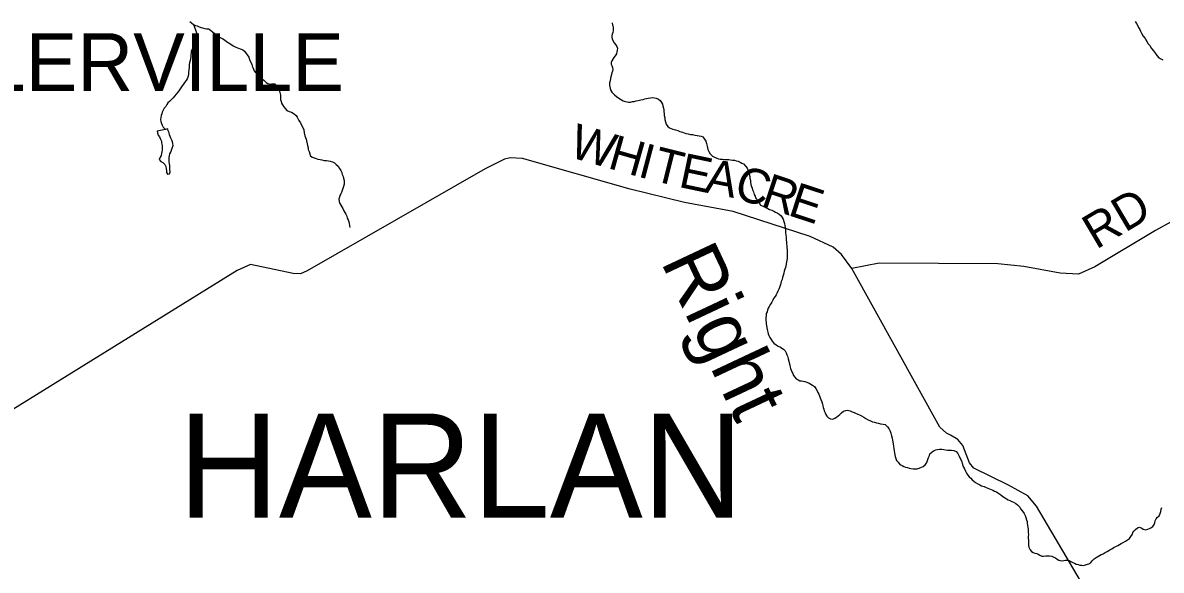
# Model space of a CAD drawing. Extents: x 0 to 1064, y 0 to 440.
# Drawn here: x 351.06 to 380.88, y 79.88 to 94.22 of the extents above; entities that cross this region are included whole.
import ezdxf

# ---------------------------------------------------------------- set-up
doc = ezdxf.new("R2010")
doc.units = 0
for name, color, linetype in [('GM_X_Corporation_Text', 7, 'Continuous'), ('GM_X_County_Road', 7, 'Continuous'), ('GM_X_County_Road_Text', 7, 'Continuous'), ('GM_X_Minor_Lake', 7, 'Continuous'), ('GM_X_Minor_River', 7, 'Continuous'), ('GM_X_Minor_River_Text', 7, 'Continuous'), ('GM_X_Township_Road', 7, 'Continuous'), ('GM_X_Township_Text', 7, 'Continuous')]:
    doc.layers.add(name, color=color, linetype=linetype)

msp = doc.modelspace()

# ---------------------------------------------------------------- linework, layer by layer
at = {"layer": 'GM_X_County_Road'}
msp.add_lwpolyline([(381.141, 89.007), (380.73, 88.782), (379.144, 87.828), (378.709, 87.635), (378.235, 87.666), (377.282, 87.839), (376.601, 87.91), (373.491, 87.922), (372.777, 87.788), (372.509, 88.15), (372.287, 88.348), (371.682, 88.619), (369.666, 89.282), (368.391, 89.515), (366.972, 89.865), (364.154, 90.668), (363.832, 90.686), (363.679, 90.651), (363.17, 90.398), (358.509, 87.723), (358.337, 87.647), (358.148, 87.656), (357.032, 87.892), (356.683, 87.733), (350.807, 84.093)], dxfattribs=at)
at = {"layer": 'GM_X_Minor_Lake'}
for points in [[(354.798, 91.429), (354.585, 91.386)], [(354.585, 91.386), (354.59, 91.337), (354.613, 91.282), (354.642, 91.232), (354.659, 91.189), (354.694, 91.122), (354.699, 91.079), (354.716, 91.006), (354.715, 90.963), (354.713, 90.896), (354.705, 90.842), (354.698, 90.799), (354.685, 90.745), (354.665, 90.703), (354.639, 90.636), (354.681, 90.587), (354.735, 90.561), (354.788, 90.505), (354.812, 90.456), (354.822, 90.407), (354.827, 90.346), (354.832, 90.304), (354.855, 90.26), (354.904, 90.265), (354.924, 90.313), (354.919, 90.38), (354.915, 90.441), (354.916, 90.484), (354.905, 90.527), (354.9, 90.575), (354.901, 90.624), (354.897, 90.691), (354.904, 90.733), (354.917, 90.788), (354.943, 90.836), (354.956, 90.884), (354.976, 90.938), (355.002, 91.011)], [(355.002, 91.011), (354.997, 91.06), (354.986, 91.102), (354.969, 91.151), (354.946, 91.195), (354.922, 91.244), (354.911, 91.287), (354.894, 91.336), (354.871, 91.391), (354.867, 91.446), (354.798, 91.429)]]:
    msp.add_lwpolyline(points, dxfattribs=at)
at = {"layer": 'GM_X_Minor_River'}
for points in [[(355.442, 94.259), (355.483, 94.222), (355.537, 94.178), (355.554, 94.135), (355.571, 94.08), (355.588, 94.037), (355.605, 93.982), (355.634, 93.92), (355.645, 93.877), (355.644, 93.817), (355.636, 93.762), (355.617, 93.714), (355.567, 93.654), (355.535, 93.6), (355.503, 93.534), (355.477, 93.48), (355.47, 93.432), (355.463, 93.389), (355.462, 93.341), (355.454, 93.28), (355.447, 93.238)], [(366.502, 94.224), (366.513, 94.163), (366.524, 94.12), (366.529, 94.077), (366.527, 94.022), (366.514, 93.968), (366.501, 93.926), (366.493, 93.883), (366.492, 93.841), (366.497, 93.798), (366.521, 93.755), (366.556, 93.7), (366.591, 93.656), (366.62, 93.601), (366.638, 93.558), (366.63, 93.503), (366.623, 93.461), (366.61, 93.412), (366.578, 93.358), (366.546, 93.311), (366.515, 93.269), (366.489, 93.227), (366.476, 93.185), (366.475, 93.142), (366.492, 93.099), (366.509, 93.05), (366.52, 92.995), (366.513, 92.953), (366.494, 92.911), (366.487, 92.868), (366.467, 92.808), (366.459, 92.759), (366.446, 92.705), (366.432, 92.651), (366.431, 92.59), (366.436, 92.547), (366.447, 92.498), (366.464, 92.449), (366.493, 92.4), (366.565, 92.337), (366.612, 92.294), (366.678, 92.243), (366.744, 92.205), (366.792, 92.18), (366.84, 92.16), (366.889, 92.147), (366.931, 92.146), (366.98, 92.145), (367.029, 92.156), (367.078, 92.161), (367.133, 92.178), (367.182, 92.189), (367.255, 92.199), (367.31, 92.216), (367.359, 92.227), (367.402, 92.238), (367.445, 92.249), (367.5, 92.26), (367.555, 92.265), (367.61, 92.257), (367.652, 92.244), (367.712, 92.218), (367.754, 92.187), (367.795, 92.131), (367.819, 92.088), (367.83, 92.045), (367.846, 91.984), (367.851, 91.941), (367.856, 91.887), (367.861, 91.844), (367.866, 91.789), (367.877, 91.734), (367.882, 91.691), (367.898, 91.63), (367.915, 91.563), (367.956, 91.507), (367.998, 91.47), (368.046, 91.456), (368.088, 91.437), (368.155, 91.417), (368.221, 91.397), (368.276, 91.378), (368.342, 91.352), (368.384, 91.339), (368.433, 91.319), (368.487, 91.312), (368.554, 91.298), (368.608, 91.291), (368.669, 91.277), (368.724, 91.27), (368.778, 91.262), (368.833, 91.249), (368.875, 91.236), (368.922, 91.174), (368.951, 91.118), (368.968, 91.057), (368.984, 90.99), (368.996, 90.947), (369.006, 90.898), (369.03, 90.849)], [(380.2, 94.252), (380.229, 94.203), (380.264, 94.141), (380.281, 94.098), (380.317, 94.049), (380.34, 94.005), (380.363, 93.95), (380.41, 93.87), (380.457, 93.814), (380.48, 93.771), (380.503, 93.728), (380.539, 93.672), (380.58, 93.623), (380.621, 93.549), (380.68, 93.487), (380.727, 93.418), (380.768, 93.363), (380.821, 93.301), (380.87, 93.281), (380.924, 93.25)], [(355.537, 94.178), (355.585, 94.152), (355.628, 94.139), (355.67, 94.12), (355.724, 94.1), (355.772, 94.087), (355.833, 94.074), (355.875, 94.066), (355.924, 94.059), (355.972, 94.034), (356.031, 93.984), (356.079, 93.946), (356.115, 93.903), (356.157, 93.871), (356.199, 93.852), (356.247, 93.826), (356.301, 93.801), (356.343, 93.775), (356.403, 93.731), (356.445, 93.706), (356.511, 93.662), (356.576, 93.618), (356.648, 93.58), (356.691, 93.566), (356.787, 93.528), (356.829, 93.514), (356.871, 93.477), (356.918, 93.421), (356.942, 93.378), (356.983, 93.322), (357.006, 93.261), (357.029, 93.2), (357.064, 93.138), (357.075, 93.089), (357.086, 93.046), (357.109, 93.003), (357.12, 92.96), (357.156, 92.917), (357.197, 92.879), (357.238, 92.818), (357.292, 92.786), (357.334, 92.754), (357.388, 92.711), (357.441, 92.661), (357.483, 92.629), (357.532, 92.616), (357.574, 92.621), (357.623, 92.62), (357.666, 92.619), (357.713, 92.581), (357.749, 92.538), (357.772, 92.476), (357.789, 92.433), (357.81, 92.323), (357.815, 92.269), (357.814, 92.208), (357.831, 92.159), (357.842, 92.116), (357.865, 92.073), (357.9, 92.017), (357.942, 91.968), (357.983, 91.924), (358.037, 91.898), (358.104, 91.878), (358.176, 91.84), (358.223, 91.797), (358.253, 91.753), (358.27, 91.71), (358.293, 91.661), (358.334, 91.605), (358.375, 91.525), (358.404, 91.464), (358.421, 91.421), (358.437, 91.341), (358.453, 91.256), (358.482, 91.17), (358.493, 91.127), (358.515, 91.048), (358.52, 91.005), (358.537, 90.95), (358.542, 90.901), (358.565, 90.846), (358.582, 90.791), (358.593, 90.748), (358.641, 90.704), (358.695, 90.685), (358.749, 90.665), (358.791, 90.652), (358.852, 90.638), (358.894, 90.631), (358.961, 90.617), (359.022, 90.61), (359.07, 90.603), (359.113, 90.596), (359.173, 90.582), (359.227, 90.556), (359.269, 90.513), (359.323, 90.469), (359.358, 90.407), (359.393, 90.352), (359.416, 90.296)], [(355.447, 93.238), (355.433, 93.171), (355.426, 93.129), (355.425, 93.08), (355.418, 93.038), (355.41, 92.995), (355.402, 92.91), (355.401, 92.856), (355.387, 92.801), (355.368, 92.753), (355.342, 92.711), (355.298, 92.658), (355.273, 92.616), (355.241, 92.568), (355.204, 92.514), (355.172, 92.466), (355.122, 92.406), (355.084, 92.353), (355.04, 92.299), (355.002, 92.257), (354.959, 92.216), (354.903, 92.162), (354.865, 92.121), (354.834, 92.079), (354.808, 92.031), (354.77, 91.983), (354.739, 91.929), (354.719, 91.881), (354.706, 91.839), (354.686, 91.791), (354.679, 91.742), (354.672, 91.688), (354.676, 91.633), (354.693, 91.584), (354.717, 91.541), (354.74, 91.485), (354.798, 91.429)], [(369.03, 90.849), (369.071, 90.787), (369.13, 90.731), (369.184, 90.699), (369.238, 90.674), (369.281, 90.661), (369.329, 90.653), (369.39, 90.646), (369.451, 90.644), (369.505, 90.637), (369.554, 90.636), (369.602, 90.628), (369.651, 90.627), (369.7, 90.62), (369.748, 90.607), (369.802, 90.593), (369.851, 90.574), (369.899, 90.548), (369.941, 90.523), (370, 90.461), (370.035, 90.411), (370.064, 90.356), (370.087, 90.301), (370.092, 90.258), (370.103, 90.191), (370.108, 90.148), (370.119, 90.087), (370.124, 90.044), (370.134, 89.989), (370.151, 89.934), (370.168, 89.885), (370.179, 89.842), (370.203, 89.793), (370.219, 89.726), (370.242, 89.683), (370.254, 89.64), (370.277, 89.597), (370.306, 89.547), (370.348, 89.504), (370.389, 89.448), (370.455, 89.416), (370.533, 89.378), (370.581, 89.358), (370.623, 89.333), (370.684, 89.313), (370.738, 89.288), (370.78, 89.262), (370.822, 89.243), (370.876, 89.205), (370.923, 89.162), (370.953, 89.118), (370.976, 89.075), (370.993, 89.02), (371.01, 88.965), (371.021, 88.91), (371.031, 88.849), (371.036, 88.788), (371.04, 88.727), (371.045, 88.654), (371.056, 88.605), (371.06, 88.538), (371.065, 88.477), (371.07, 88.428), (371.074, 88.38), (371.079, 88.331), (371.084, 88.27), (371.082, 88.203), (371.087, 88.154), (371.086, 88.1), (371.084, 88.045), (371.077, 88.003), (371.07, 87.96), (371.056, 87.9), (371.049, 87.857), (371.042, 87.815), (371.023, 87.767), (371.009, 87.718), (370.996, 87.664), (370.976, 87.604), (370.962, 87.549), (370.949, 87.501), (370.929, 87.447), (370.909, 87.368), (370.883, 87.284), (370.863, 87.242), (370.838, 87.188), (370.812, 87.133), (370.793, 87.091), (370.767, 87.049), (370.729, 86.996), (370.704, 86.954), (370.678, 86.9), (370.647, 86.852), (370.615, 86.792), (370.589, 86.75), (370.57, 86.695), (370.557, 86.653), (370.537, 86.605), (370.53, 86.557), (370.522, 86.49), (370.527, 86.429)], [(359.416, 90.296), (359.433, 90.247), (359.456, 90.192), (359.461, 90.149), (359.478, 90.094), (359.483, 90.045), (359.481, 89.997), (359.462, 89.937), (359.448, 89.882), (359.428, 89.828), (359.415, 89.78), (359.39, 89.738), (359.37, 89.696), (359.357, 89.653), (359.344, 89.599), (359.348, 89.544), (359.371, 89.489), (359.394, 89.44), (359.418, 89.396), (359.447, 89.353), (359.476, 89.298), (359.499, 89.255), (359.523, 89.205), (359.552, 89.156), (359.563, 89.107), (359.586, 89.064), (359.603, 89.003), (359.614, 88.96), (359.625, 88.911), (359.629, 88.856)], [(370.527, 86.429), (370.531, 86.374), (370.536, 86.331), (370.541, 86.289), (370.552, 86.234), (370.557, 86.185), (370.574, 86.118), (370.585, 86.075), (370.602, 86.026), (370.631, 85.977), (370.66, 85.921), (370.689, 85.878), (370.731, 85.828), (370.791, 85.784), (370.844, 85.746), (370.905, 85.727), (370.947, 85.701), (370.989, 85.67), (371.03, 85.632), (371.053, 85.577), (371.076, 85.522), (371.099, 85.473), (371.11, 85.418), (371.127, 85.357), (371.132, 85.314), (371.149, 85.253), (371.16, 85.204), (371.171, 85.161), (371.188, 85.118), (371.205, 85.075), (371.228, 85.032), (371.252, 84.983), (371.281, 84.939), (371.316, 84.896), (371.37, 84.864), (371.419, 84.845), (371.461, 84.838), (371.503, 84.831), (371.546, 84.823), (371.6, 84.804), (371.661, 84.784), (371.703, 84.759), (371.75, 84.727), (371.798, 84.69), (371.833, 84.64), (371.868, 84.579), (371.886, 84.536), (371.909, 84.492), (371.926, 84.449), (371.949, 84.4), (371.966, 84.357), (371.989, 84.296), (372.006, 84.235), (372.017, 84.192), (372.028, 84.143), (372.045, 84.1), (372.056, 84.057), (372.079, 84.002), (372.097, 83.959), (372.126, 83.916), (372.167, 83.872), (372.222, 83.847), (372.276, 83.839), (372.332, 83.862), (372.375, 83.891), (372.418, 83.927), (372.462, 83.962), (372.505, 84.004), (372.561, 84.045), (372.617, 84.068), (372.666, 84.073), (372.732, 84.053), (372.786, 84.027), (372.834, 84.014), (372.877, 83.995), (372.931, 83.969), (372.979, 83.95), (373.027, 83.924), (373.087, 83.886), (373.147, 83.855), (373.207, 83.823), (373.267, 83.797), (373.322, 83.771), (373.37, 83.758), (373.424, 83.745), (373.473, 83.731), (373.527, 83.718), (373.594, 83.71), (373.648, 83.697), (373.714, 83.64), (373.743, 83.591), (373.784, 83.523), (373.801, 83.474), (373.818, 83.401), (373.834, 83.339), (373.839, 83.285), (373.85, 83.242), (373.861, 83.187), (373.866, 83.132), (373.876, 83.065), (373.887, 83.016)], [(373.887, 83.016), (373.898, 82.949), (373.914, 82.863), (373.925, 82.808), (373.948, 82.759), (373.989, 82.709), (374.036, 82.654), (374.096, 82.622), (374.138, 82.596), (374.181, 82.583), (374.235, 82.57), (374.277, 82.557), (374.326, 82.549), (374.38, 82.536), (374.429, 82.535), (374.484, 82.539), (374.539, 82.55), (374.601, 82.579), (374.644, 82.602), (374.694, 82.644), (374.731, 82.685), (374.75, 82.728), (374.764, 82.782), (374.784, 82.836), (374.809, 82.89), (374.823, 82.933), (374.879, 82.98), (374.934, 83.021), (374.977, 83.038), (375.02, 83.043), (375.075, 83.048), (375.13, 83.053), (375.185, 83.045), (375.233, 83.032), (375.281, 83.025), (375.336, 83.023), (375.391, 83.022), (375.446, 83.015), (375.512, 82.989), (375.553, 82.939), (375.588, 82.871), (375.605, 82.829), (375.628, 82.779), (375.657, 82.724), (375.669, 82.681), (375.685, 82.626), (375.703, 82.583), (375.726, 82.54), (375.755, 82.478), (375.784, 82.423), (375.813, 82.367), (375.848, 82.324), (375.89, 82.293), (375.932, 82.249), (375.974, 82.218), (376.015, 82.18), (376.075, 82.142), (376.129, 82.117), (376.171, 82.091), (376.244, 82.071), (376.292, 82.052), (376.34, 82.032), (376.425, 81.994), (376.473, 81.975), (376.515, 81.955), (376.563, 81.936), (376.605, 81.911), (376.677, 81.86), (376.731, 81.816), (376.772, 81.785), (376.826, 81.753), (376.868, 81.728), (376.911, 81.709), (376.965, 81.683), (377.007, 81.664), (377.073, 81.626), (377.115, 81.594), (377.174, 81.532), (377.197, 81.489), (377.244, 81.427), (377.286, 81.371), (377.315, 81.316), (377.332, 81.261), (377.354, 81.199), (377.365, 81.156), (377.37, 81.108), (377.375, 81.065), (377.386, 81.004), (377.391, 80.955), (377.396, 80.913), (377.395, 80.87), (377.4, 80.821), (377.398, 80.767), (377.397, 80.712), (377.402, 80.669), (377.401, 80.627), (377.406, 80.572), (377.405, 80.529), (377.409, 80.481), (377.444, 80.419), (377.486, 80.369)], [(377.486, 80.369), (377.528, 80.344), (377.57, 80.331), (377.619, 80.323), (377.661, 80.304), (377.703, 80.279), (377.751, 80.247), (377.799, 80.252), (377.854, 80.257), (377.903, 80.262), (377.958, 80.261), (378.018, 80.247), (378.067, 80.221), (378.115, 80.202), (378.157, 80.171), (378.199, 80.145), (378.259, 80.126), (378.326, 80.136), (378.369, 80.141), (378.424, 80.146), (378.466, 80.133), (378.514, 80.113), (378.562, 80.082), (378.61, 80.062), (378.653, 80.043), (378.701, 80.03), (378.749, 80.017), (378.798, 80.009), (378.84, 80.008), (378.896, 80.019), (378.945, 80.036), (378.988, 80.047), (379.037, 80.083), (379.075, 80.124), (379.125, 80.178), (379.174, 80.213), (379.218, 80.242), (379.267, 80.265), (379.31, 80.289), (379.359, 80.312), (379.415, 80.347), (379.464, 80.37), (379.538, 80.411), (379.582, 80.44), (379.644, 80.481), (379.687, 80.505), (379.742, 80.528), (379.785, 80.551), (379.835, 80.58), (379.884, 80.603), (379.94, 80.644), (379.996, 80.68), (380.045, 80.715), (380.083, 80.763), (380.127, 80.822), (380.14, 80.865), (380.166, 80.907), (380.203, 80.948), (380.259, 80.989), (380.314, 81.006), (380.368, 80.981), (380.41, 80.955), (380.465, 80.936), (380.526, 80.953), (380.569, 80.976), (380.612, 80.987), (380.662, 81.022), (380.699, 81.076), (380.713, 81.124), (380.72, 81.179), (380.746, 81.227), (380.783, 81.269), (380.827, 81.31), (380.853, 81.364), (380.872, 81.418), (380.874, 81.479), (380.893, 81.527)]]:
    msp.add_lwpolyline(points, dxfattribs=at)
at = {"layer": 'GM_X_Township_Road'}
msp.add_lwpolyline([(372.27, 72.9), (375.82, 74.917), (375.949, 75.03), (375.869, 75.342), (375.772, 75.744), (375.846, 75.834), (379.514, 77.971), (379.606, 78.073), (379.543, 78.287), (377.61, 81.562), (377.383, 81.833), (376.882, 82.108), (375.97, 82.554), (375.862, 82.695), (375.687, 83.148), (375.549, 83.308), (375.362, 83.42), (375.26, 83.47), (375.08, 83.631), (372.777, 87.788)], dxfattribs=at)

# ---------------------------------------------------------------- texts
at = {"layer": 'GM_X_Corporation_Text'}
msp.add_text('BUTLERVILLE', height=1.51515, rotation=0, dxfattribs=at).set_placement((345.962, 92.433))
at = {"layer": 'GM_X_County_Road_Text'}
for s, height, rotation, p in [('W', 0.909, 343.7126, (365.336, 90.72)), ('H', 0.909, 344.1691, (366.355, 90.422)), ('I', 0.909, 345.2628, (367.143, 90.199)), ('T', 0.909, 345.922, (367.515, 90.101)), ('E', 0.909, 348.132, (368.212, 89.927)), ('A', 0.909, 348.974, (368.892, 89.785)), ('C', 0.909, 343.5378, (369.655, 89.637)), ('R', 0.909, 341.7021, (370.364, 89.428)), ('E', 0.909, 341.742, (371.073, 89.193)), ('RD', 0.9091, 30.5408, (379.174, 88.271))]:
    msp.add_text(s, height=height, rotation=rotation, dxfattribs=at).set_placement(p)
at = {"layer": 'GM_X_Minor_River_Text'}
msp.add_text('Right', height=1.5153, rotation=295.18, dxfattribs=at).set_placement((367.76, 87.972))
at = {"layer": 'GM_X_Township_Text'}
msp.add_text('HARLAN', height=2.7273, rotation=0, dxfattribs=at).set_placement((355.14, 81.259))

doc.saveas('drawing.dxf')
